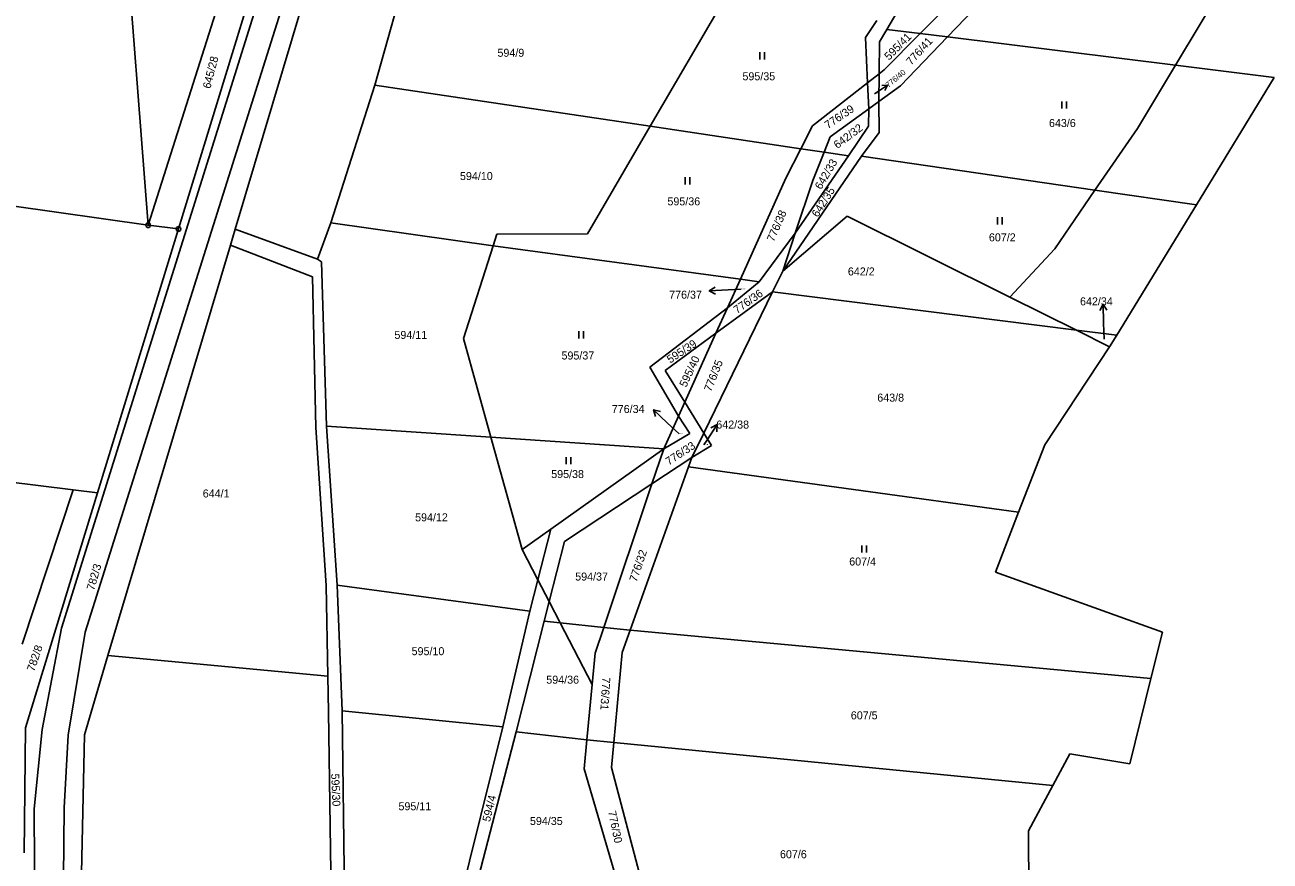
# Model space of a CAD drawing. Extents: x -694465 to -690527, y -983694 to -978978.
# Drawn here: x -692691.9 to -692427.5, y -982455.2 to -982277.8 of the extents above; entities that cross this region are included whole.
import ezdxf

# ---------------------------------------------------------------- set-up
doc = ezdxf.new("R2010")
doc.units = 0
for name, color, linetype in [('Vrstva 1', 7, 'Continuous'), ('Vrstva 16', 7, 'Continuous'), ('Vrstva 18', 7, 'Continuous'), ('Vrstva 24', 7, 'Continuous'), ('Vrstva 25', 7, 'Continuous'), ('Vrstva 29', 7, 'Continuous')]:
    doc.layers.add(name, color=color, linetype=linetype)

msp = doc.modelspace()

# ---------------------------------------------------------------- linework, layer by layer
at = {"layer": 'Vrstva 1'}
for points in [[(-692665.77, -982320.26), (-692681.23, -982120.31)], [(-692684.16, -982405.83), (-692623.45, -982211.98)], [(-692625.63, -982211.23), (-692659.32, -982321.08)], [(-692618.15, -982213.06), (-692679.15, -982406.63)], [(-692647.28, -982321.13), (-692615.1, -982213.39)], [(-692665.77, -982320.26), (-692635.22, -982223.99)], [(-692428.769, -982251.856), (-692436.913, -982268.472), (-692447.656, -982286.351)], [(-692484.49, -982262.14), (-692501.81, -982279.6)], [(-692610.08, -982263.62), (-692617.63, -982290.57)], [(-692508.9, -982278.72), (-692500.82, -982264.99)], [(-692496.04, -982280.32), (-692481, -982264.7)], [(-692543.55, -982272.5), (-692559.14, -982299.24)], [(-692511.05, -982276.84), (-692513.48, -982280.47)], [(-692513.48, -982280.47), (-692513.02, -982290.09)], [(-692508.9, -982278.72), (-692510.48, -982281.4)], [(-692501.81, -982279.6), (-692509.47, -982287.33)], [(-692501.81, -982279.6), (-692508.9, -982278.72)], [(-692506.03, -982290.69), (-692496.04, -982280.32)], [(-692501.81, -982279.6), (-692496.04, -982280.32)], [(-692447.656, -982286.351), (-692496.04, -982280.32)], [(-692510.48, -982281.4), (-692510.55, -982288.17)], [(-692918.39, -982284.48), (-692665.77, -982320.26)], [(-692447.656, -982286.351), (-692455.716, -982299.765), (-692464.715, -982312.842)], [(-692426.65, -982288.97), (-692447.656, -982286.351)], [(-692510.55, -982288.17), (-692513.02, -982290.09)], [(-692510.61, -982294.02), (-692510.55, -982288.17)], [(-692509.47, -982287.33), (-692510.55, -982288.17)], [(-692426.65, -982288.97), (-692443.18, -982315.98)], [(-692617.63, -982290.57), (-692627, -982319.8)], [(-692559.14, -982299.24), (-692617.63, -982290.57)], [(-692513.02, -982290.09), (-692524.73, -982299.19)], [(-692513.02, -982290.09), (-692512.76, -982295.58)], [(-692510.61, -982294.02), (-692506.03, -982290.69)], [(-692512.76, -982295.58), (-692510.61, -982294.02)], [(-692510.53, -982300.6), (-692510.61, -982294.02)], [(-692520.92, -982301.51), (-692512.76, -982295.58)], [(-692512.8, -982299.27), (-692512.76, -982295.58)], [(-692559.14, -982299.24), (-692572.47, -982322.09)], [(-692527.2, -982304.07), (-692559.14, -982299.24)], [(-692524.73, -982299.19), (-692527.2, -982304.07)], [(-692517.08, -982305.53), (-692512.8, -982299.27)], [(-692522.24, -982304.81), (-692520.92, -982301.51)], [(-692514.28, -982305.62), (-692510.53, -982300.6)], [(-692527.2, -982304.07), (-692530.33, -982310.27)], [(-692527.2, -982304.07), (-692522.24, -982304.81)], [(-692524.63, -982310.79), (-692522.24, -982304.81)], [(-692522.24, -982304.81), (-692517.08, -982305.53)], [(-692531.01, -982330.04), (-692514.28, -982305.62)], [(-692528.35, -982322), (-692517.08, -982305.53)], [(-692464.715, -982312.842), (-692514.28, -982305.62)], [(-692530.33, -982310.27), (-692540.02, -982331.74)], [(-692528.35, -982322), (-692524.63, -982310.79)], [(-692464.715, -982312.842), (-692473.266, -982325.268), (-692482.79, -982335.557)], [(-692443.18, -982315.98), (-692464.715, -982312.842)], [(-692443.18, -982315.98), (-692460.08, -982343.59)], [(-692659.32, -982321.08), (-692665.77, -982320.26)], [(-692627, -982319.8), (-692629.78, -982327.52)], [(-692592.53, -982324.66), (-692627, -982319.8)], [(-692531.01, -982330.04), (-692517.35, -982318.38)], [(-692517.35, -982318.38), (-692482.79, -982335.557)], [(-692659.32, -982321.08), (-692676.49, -982377.05)], [(-692648.28, -982324.49), (-692647.28, -982321.13)], [(-692629.78, -982327.52), (-692647.28, -982321.13)], [(-692591.75, -982322.2), (-692592.53, -982324.66)], [(-692572.47, -982322.09), (-692591.75, -982322.2)], [(-692535.99, -982332.28), (-692528.35, -982322)], [(-692531.01, -982330.04), (-692528.35, -982322)], [(-692674.3, -982411.6), (-692648.28, -982324.49)], [(-692648.28, -982324.49), (-692630.88, -982331.23)], [(-692592.53, -982324.66), (-692598.79, -982344.36)], [(-692540.02, -982331.74), (-692592.53, -982324.66)], [(-692628.93, -982328.08), (-692629.78, -982327.52)], [(-692627.86, -982362.94), (-692628.93, -982328.08)], [(-692630.88, -982331.23), (-692630.15, -982363.2)], [(-692533.16, -982334.44), (-692531.01, -982330.04)], [(-692540.02, -982331.74), (-692542.76, -982337.8)], [(-692542.76, -982337.8), (-692535.99, -982332.28)], [(-692540.02, -982331.74), (-692535.99, -982332.28)], [(-692547.78, -982364.4), (-692533.16, -982334.44)], [(-692545.2, -982343.22), (-692533.16, -982334.44)], [(-692533.16, -982334.44), (-692468.64, -982342.59)], [(-692482.79, -982335.557), (-692468.64, -982342.59)], [(-692542.76, -982337.8), (-692559.26, -982350.4)], [(-692542.76, -982337.8), (-692545.2, -982343.22)], [(-692598.79, -982344.36), (-692592.99, -982365.27)], [(-692556.01, -982351.09), (-692545.2, -982343.22)], [(-692545.2, -982343.22), (-692551.81, -982357.84)], [(-692468.64, -982342.59), (-692461.61, -982346.09)], [(-692460.08, -982343.59), (-692468.64, -982342.59)], [(-692460.08, -982343.59), (-692461.61, -982346.09)], [(-692681.7, -982376.41), (-692921.99, -982346.74)], [(-692461.61, -982346.09), (-692475.4, -982366.87)], [(-692559.26, -982350.4), (-692553.14, -982360.79)], [(-692551.81, -982357.84), (-692556.01, -982351.09)], [(-692551.81, -982357.84), (-692553.14, -982360.79)], [(-692551.81, -982357.84), (-692547.78, -982364.4)], [(-692592.99, -982365.27), (-692627.86, -982362.94)], [(-692625.6, -982396.7), (-692627.86, -982362.94)], [(-692553.14, -982360.79), (-692556.27, -982367.72)], [(-692550.76, -982364.5), (-692553.14, -982360.79)], [(-692630.15, -982363.2), (-692627.95, -982396.72)], [(-692592.99, -982365.27), (-692586.37, -982389.11)], [(-692556.27, -982367.72), (-692592.99, -982365.27)], [(-692556.27, -982367.72), (-692550.76, -982364.5)], [(-692550.31, -982369.59), (-692547.78, -982364.4)], [(-692546.15, -982367.05), (-692547.78, -982364.4)], [(-692580.24, -982384.76), (-692556.27, -982367.72)], [(-692556.27, -982367.72), (-692558.78, -982375.18)], [(-692550.31, -982369.59), (-692546.15, -982367.05)], [(-692475.4, -982366.87), (-692480.93, -982381.17)], [(-692558.78, -982375.18), (-692550.31, -982369.59)], [(-692551.02, -982371.57), (-692550.31, -982369.59)], [(-692563.4, -982406.21), (-692551.02, -982371.57)], [(-692480.93, -982381.17), (-692551.02, -982371.57)], [(-692577.33, -982387.42), (-692558.78, -982375.18)], [(-692558.78, -982375.18), (-692569.01, -982405.62)], [(-692681.7, -982376.41), (-692692.5, -982409.16)], [(-692676.49, -982377.05), (-692691.79, -982426.93)], [(-692676.49, -982377.05), (-692681.7, -982376.41)], [(-692480.93, -982381.17), (-692485.85, -982393.9)], [(-692586.37, -982389.11), (-692580.24, -982384.76)], [(-692580.24, -982384.76), (-692583.026, -982395.538)], [(-692586.37, -982389.11), (-692583.026, -982395.538)], [(-692580.631, -982400.142), (-692577.33, -982387.42)], [(-692485.85, -982393.9), (-692450.36, -982406.62)], [(-692627.95, -982396.72), (-692627.6, -982416)], [(-692584.74, -982402.17), (-692625.6, -982396.7)], [(-692624.56, -982423.36), (-692625.6, -982396.7)], [(-692583.026, -982395.538), (-692584.74, -982402.17)], [(-692583.026, -982395.538), (-692580.631, -982400.142)], [(-692584.74, -982402.17), (-692590.45, -982426.7)], [(-692581.71, -982404.3), (-692580.631, -982400.142)], [(-692580.631, -982400.142), (-692578.283, -982404.656)], [(-692587.59, -982427.8), (-692581.71, -982404.3)], [(-692581.71, -982404.3), (-692578.283, -982404.656)], [(-692578.283, -982404.656), (-692569.01, -982405.62)], [(-692578.283, -982404.656), (-692571.478, -982417.737)], [(-692688.25, -982427.31), (-692684.16, -982405.83)], [(-692679.15, -982406.63), (-692682.75, -982428.49)], [(-692569.01, -982405.62), (-692570.84, -982411.07)], [(-692569.01, -982405.62), (-692563.4, -982406.21)], [(-692565.09, -982410.94), (-692563.4, -982406.21)], [(-692452.83, -982416.5), (-692563.4, -982406.21)], [(-692450.36, -982406.62), (-692452.83, -982416.5)], [(-692679.31, -982428.4), (-692674.3, -982411.6)], [(-692627.6, -982416), (-692674.3, -982411.6)], [(-692570.84, -982411.07), (-692571.478, -982417.737)], [(-692566.86, -982430.07), (-692565.09, -982410.94)], [(-692627.6, -982416), (-692627.46, -982423.56)], [(-692571.478, -982417.737), (-692572.6, -982429.47)], [(-692452.83, -982416.5), (-692457.35, -982434.61)], [(-692627.46, -982423.56), (-692626.88, -982462.49)], [(-692590.45, -982426.7), (-692624.56, -982423.36)], [(-692624.08, -982462.36), (-692624.56, -982423.36)], [(-692691.79, -982426.93), (-692692.08, -982453.48)], [(-692690, -982444.13), (-692688.25, -982427.31)], [(-692682.75, -982428.49), (-692683.61, -982443.9)], [(-692680.91, -982503.4), (-692679.31, -982428.4)], [(-692590.45, -982426.7), (-692599.9, -982464.66)], [(-692597.14, -982464.36), (-692587.59, -982427.8)], [(-692572.6, -982429.47), (-692587.59, -982427.8)], [(-692572.6, -982429.47), (-692573.19, -982435.68)], [(-692572.6, -982429.47), (-692566.86, -982430.07)], [(-692567.35, -982435.39), (-692566.86, -982430.07)], [(-692473.66, -982439.21), (-692566.86, -982430.07)], [(-692470.04, -982432.49), (-692473.66, -982439.21)], [(-692457.35, -982434.61), (-692470.04, -982432.49)], [(-692573.19, -982435.68), (-692566.53, -982458.32)], [(-692561.5, -982457.65), (-692567.35, -982435.39)], [(-692473.66, -982439.21), (-692478.81, -982448.77)], [(-692690, -982444.13), (-692689.61, -982503.82)], [(-692684.18, -982503.56), (-692683.61, -982443.9)], [(-692478.81, -982448.77), (-692478.7, -982475.32)]]:
    msp.add_lwpolyline(points, dxfattribs=at)
at = {"layer": 'Vrstva 16'}
for p, q in [((-692539.82, -982333.87), (-692542.63, -982334.02)), ((-692462.76, -982344.5), (-692462.88, -982341.04)), ((-692553.02, -982364.56), (-692555.54, -982362.19)), ((-692547.77, -982366.91), (-692547.13, -982365.94))]:
    msp.add_line(p, q, dxfattribs=at)
at = {"layer": 'Vrstva 24'}
for points in [[(-692665.616, -982319.784), (-692665.366, -982319.966), (-692665.27, -982320.26), (-692665.366, -982320.554), (-692665.616, -982320.736), (-692665.924, -982320.736), (-692666.174, -982320.554), (-692666.27, -982320.26), (-692666.174, -982319.966), (-692665.924, -982319.784)], [(-692659.166, -982320.604), (-692658.916, -982320.786), (-692658.82, -982321.08), (-692658.916, -982321.374), (-692659.166, -982321.556), (-692659.474, -982321.556), (-692659.724, -982321.374), (-692659.82, -982321.08), (-692659.724, -982320.786), (-692659.474, -982320.604)]]:
    msp.add_lwpolyline(points, close=True, dxfattribs=at)
for points in [[(-692665.889, -982320.26), (-692665.65, -982320.26)], [(-692659.439, -982321.08), (-692659.2, -982321.08)]]:
    msp.add_lwpolyline(points, dxfattribs=at)
at = {"layer": 'Vrstva 25'}
for points in [[(-692535.88, -982283.59), (-692535.88, -982285.09)], [(-692534.88, -982285.09), (-692534.88, -982283.59)], [(-692471.78, -982294.03), (-692471.78, -982295.53)], [(-692470.78, -982295.53), (-692470.78, -982294.03)], [(-692551.77, -982310.11), (-692551.77, -982311.61)], [(-692550.77, -982311.61), (-692550.77, -982310.11)], [(-692485.45, -982318.6), (-692485.45, -982320.1)], [(-692484.45, -982320.1), (-692484.45, -982318.6)], [(-692574.35, -982342.8), (-692574.35, -982344.3)], [(-692573.35, -982344.3), (-692573.35, -982342.8)], [(-692576.98, -982369.52), (-692576.98, -982371.02)], [(-692575.98, -982371.02), (-692575.98, -982369.52)], [(-692514.23, -982388.27), (-692514.23, -982389.77)], [(-692513.23, -982389.77), (-692513.23, -982388.27)]]:
    msp.add_lwpolyline(points, dxfattribs=at)
at = {"layer": 'Vrstva 29'}
for points in [[(-692511.55, -982292.38), (-692508.758, -982290.584), (-692510.002, -982290.644)], [(-692509.328, -982291.691), (-692508.758, -982290.584)], [(-692545.366, -982333.415), (-692546.624, -982334.233)], [(-692542.63, -982334.02), (-692546.624, -982334.233), (-692545.286, -982334.913)], [(-692462.88, -982341.04), (-692463.016, -982337.042), (-692463.721, -982338.367)], [(-692462.222, -982338.316), (-692463.016, -982337.042)], [(-692555.54, -982362.19), (-692558.451, -982359.447), (-692558.019, -982360.884)], [(-692556.99, -982359.792), (-692558.451, -982359.447)], [(-692547.13, -982365.94), (-692544.927, -982362.601), (-692546.269, -982363.273)], [(-692545.017, -982364.099), (-692544.927, -982362.601)]]:
    msp.add_lwpolyline(points, dxfattribs=at)

# ---------------------------------------------------------------- texts
at = {"layer": 'Vrstva 16'}
for s, height, rotation, p in [('776/40', 1.2, 39.59138, (-692508.561, -982291.173)), ('595/30', 1.7, 272.38414, (-692626.904, -982436.687))]:
    msp.add_text(s, height=height, rotation=rotation, dxfattribs=at).set_placement(p)
for s, p in [('776/37', (-692555.136, -982335.88)), ('642/34', (-692467.894, -982337.29)), ('776/34', (-692567.317, -982360.13)), ('642/38', (-692545.123, -982363.44))]:
    msp.add_text(s, height=1.7, dxfattribs=at).set_placement(p)
at = {"layer": 'Vrstva 18'}
for s, rotation, p in [('595/41', 44.97719, (-692508.442, -982285.392)), ('776/41', 47.72738, (-692503.73, -982286.474)), ('645/28', 75.57313, (-692652.561, -982291.414)), ('776/39', 34.20558, (-692521.414, -982299.917)), ('642/32', 36.89848, (-692519.415, -982304.146)), ('642/33', 59.41572, (-692522.868, -982312.853)), ('642/35', 57.58226, (-692523.569, -982318.739)), ('776/38', 66.57769, (-692532.916, -982323.932)), ('776/36', 35.12231, (-692540.726, -982339.143)), ('595/39', 33.28885, (-692554.922, -982349.67)), ('595/40', 64.80153, (-692551.529, -982354.815)), ('776/35', 68.41116, (-692546.233, -982355.749)), ('776/33', 33.28885, (-692555.212, -982371.31)), ('776/32', 71.10406, (-692562.053, -982396.095)), ('782/3', 73.79696, (-692677.249, -982397.898)), ('782/8', 71.10406, (-692689.973, -982415.115)), ('776/31', 266.42538, (-692569.315, -982416.187)), ('594/4', 76.48987, (-692593.185, -982447.009)), ('776/30', 281.72335, (-692568.122, -982444.732))]:
    msp.add_text(s, height=1.7, rotation=rotation, dxfattribs=at).set_placement(p)
for s, height, p in [('594/9', 1.7, (-692591.593, -982284.54)), ('595/35', 1.7, (-692539.573, -982289.53)), ('776/40', 0.2, (-692511.522, -982292.38)), ('643/6', 1.7, (-692474.483, -982299.45)), ('594/10', 1.7, (-692599.553, -982310.7)), ('595/36', 1.7, (-692555.503, -982316.07)), ('607/2', 1.7, (-692487.243, -982323.71)), ('642/2', 1.7, (-692517.19, -982330.95)), ('776/37', 0.2, (-692539.792, -982333.87)), ('594/11', 1.7, (-692613.473, -982344.42)), ('642/34', 0.1, (-692463.012, -982344.5)), ('595/37', 1.7, (-692577.993, -982348.78)), ('643/8', 1.7, (-692510.943, -982357.72)), ('776/34', 0.2, (-692552.992, -982364.56)), ('642/38', 0.2, (-692547.728, -982366.91)), ('595/38', 1.7, (-692580.183, -982373.94)), ('644/1', 1.7, (-692654.173, -982378.06)), ('594/12', 1.7, (-692609.083, -982383.12)), ('607/4', 1.7, (-692516.903, -982392.5)), ('594/37', 1.7, (-692575.083, -982395.69)), ('595/10', 1.7, (-692609.823, -982411.53)), ('594/36', 1.7, (-692581.223, -982417.58)), ('607/5', 1.7, (-692516.563, -982425.14)), ('595/11', 1.7, (-692612.613, -982444.44)), ('594/35', 1.7, (-692584.693, -982447.56)), ('607/6', 1.7, (-692531.603, -982454.62))]:
    msp.add_text(s, height=height, dxfattribs=at).set_placement(p)

doc.saveas('drawing.dxf')
